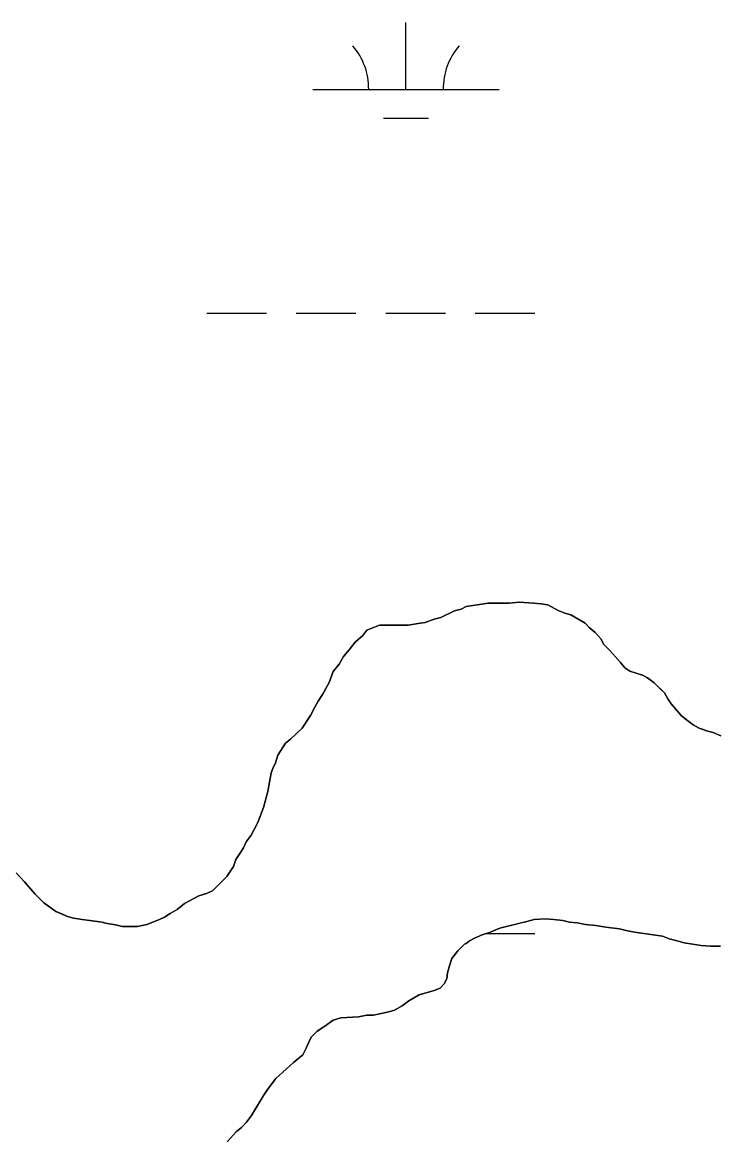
# Model space of a CAD drawing. Extents: x 3161564 to 3199464, y 849354 to 874788.
# Drawn here: x 3186988 to 3187360, y 857273 to 857873 of the extents above; entities that cross this region are included whole.
import ezdxf

# ---------------------------------------------------------------- set-up
doc = ezdxf.new("R2010")
doc.units = 0
for name, color, linetype in [('V-SITE-VEGE', 7, 'Continuous'), ('V-TOPO-SHOR', 7, 'Continuous'), ('V-WETL-SWMP', 7, 'Continuous')]:
    doc.layers.add(name, color=color, linetype=linetype)

msp = doc.modelspace()

# ---------------------------------------------------------------- linework, layer by layer
at = {"layer": 'V-SITE-VEGE'}
for points in [[(3186984.64, 857417.19), (3186989.17, 857412.23), (3186994.6, 857405.91), (3186999.58, 857400.95), (3187003.2, 857398.25), (3187005.91, 857396.45), (3187012.24, 857393.75), (3187015.4, 857392.85), (3187021.28, 857391.96), (3187030.77, 857390.62), (3187032.58, 857390.18), (3187038, 857389.28), (3187041.62, 857388.39), (3187049.75, 857388.4), (3187054.72, 857389.31), (3187061.49, 857392.04), (3187064.19, 857393.4), (3187067.35, 857395.21), (3187070.96, 857397.48), (3187075.02, 857400.65), (3187082.69, 857404.73), (3187086.76, 857406.09), (3187089.92, 857407.46), (3187097.58, 857415.15), (3187101.19, 857420.58), (3187102.53, 857424.2), (3187104.34, 857426.91), (3187106.59, 857430.53), (3187107.93, 857433.69), (3187110.64, 857437.31), (3187114.24, 857444.09), (3187117.39, 857452.23), (3187119.63, 857460.82), (3187120.52, 857465.79), (3187121.41, 857470.76), (3187122.31, 857473.02), (3187123.66, 857476.19), (3187125.01, 857480.26), (3187129.06, 857486.59), (3187131.77, 857488.85), (3187138.08, 857494.74), (3187142.58, 857501.52), (3187144.83, 857506.04), (3187146.64, 857509.21), (3187148.89, 857512.83), (3187152.49, 857519.16), (3187154.74, 857525.04), (3187157.89, 857529.11), (3187160.14, 857533.18), (3187163.3, 857536.8), (3187166.45, 857540.87), (3187170.51, 857544.5), (3187172.76, 857547.21), (3187175.92, 857548.57), (3187179.53, 857549.94), (3187183.6, 857549.94), (3187194.89, 857549.96), (3187200.31, 857550.88), (3187203.93, 857551.34), (3187208.89, 857553.15), (3187212.5, 857554.07), (3187219.72, 857557.69), (3187223.34, 857558.6), (3187226.04, 857559.96), (3187237.79, 857561.8), (3187244.56, 857561.81), (3187249.08, 857561.82), (3187254.5, 857562.28), (3187262.18, 857561.84), (3187266.25, 857561.4), (3187269.86, 857560.95), (3187275.29, 857557.8), (3187278.91, 857556.46), (3187282.07, 857555.56), (3187289.76, 857551.06), (3187292.02, 857548.8), (3187295.19, 857546.1), (3187298.36, 857542.49), (3187299.72, 857539.78), (3187302.89, 857536.63), (3187306.06, 857533.02), (3187308.77, 857529.86), (3187311.04, 857527.16), (3187313.75, 857525.35), (3187320.53, 857523.11), (3187323.25, 857521.76), (3187326.87, 857519.05), (3187332.3, 857513.64), (3187334.11, 857510.48), (3187335.93, 857507.78), (3187338.19, 857505.07), (3187341.36, 857501.47), (3187344.07, 857499.21), (3187347.69, 857496.51), (3187350.86, 857494.71), (3187354.93, 857493.36), (3187358.54, 857492.46), (3187362.61, 857490.66)], [(3187362.38, 857377.73), (3187356.96, 857377.71), (3187351.99, 857378.16), (3187342.95, 857379.49), (3187338.43, 857380.84), (3187334.82, 857381.74), (3187331.2, 857383.08), (3187316.29, 857385.32), (3187311.77, 857386.21), (3187308.15, 857387.11), (3187300.92, 857387.99), (3187295.5, 857388.89), (3187290.08, 857389.33), (3187285.56, 857390.22), (3187281.49, 857390.67), (3187277.88, 857391.56), (3187272.91, 857392.01), (3187268.39, 857392.45), (3187262.52, 857391.99), (3187258.45, 857391.07), (3187244, 857387.43), (3187238.59, 857385.16), (3187234.53, 857383.8), (3187230.46, 857381.98), (3187227.75, 857380.62), (3187225.95, 857379.26), (3187225.05, 857378.81), (3187221.44, 857375.19), (3187218.29, 857371.12), (3187216.94, 857366.6), (3187216.04, 857363.43), (3187215.6, 857360.27), (3187214.25, 857357.56), (3187211.99, 857355.29), (3187208.83, 857353.93), (3187200.71, 857351.66), (3187195.29, 857348.48), (3187191.68, 857345.77), (3187187.62, 857343.5), (3187184.46, 857342.59), (3187176.33, 857340.77), (3187172.72, 857340.76), (3187168.21, 857339.85), (3187158.72, 857339.38), (3187154.65, 857338.01), (3187150.14, 857334.84), (3187146.08, 857332.12), (3187142.93, 857328.95), (3187141.58, 857326.24), (3187140.23, 857323.08), (3187138.43, 857319.46), (3187133.47, 857315.38), (3187129.41, 857311.76), (3187124, 857306.78), (3187119.49, 857300.9), (3187117.24, 857297.73), (3187113.64, 857291.4), (3187110.93, 857286.88), (3187108.23, 857283.26), (3187105.53, 857280.54), (3187102.82, 857278.28), (3187097.86, 857272.85)]]:
    msp.add_lwpolyline(points, dxfattribs=at)
at = {"layer": 'V-TOPO-SHOR'}
for points in [[(3187362.61, 857490.66), (3187358.54, 857492.46), (3187354.93, 857493.36), (3187353.57, 857493.81), (3187350.86, 857494.71), (3187347.69, 857496.51), (3187344.07, 857499.21), (3187341.36, 857501.47), (3187338.19, 857505.07), (3187335.93, 857507.78), (3187334.11, 857510.48), (3187332.3, 857513.64), (3187330.04, 857515.9), (3187326.87, 857519.05), (3187323.25, 857521.76), (3187320.53, 857523.11), (3187313.75, 857525.35), (3187311.04, 857527.16), (3187308.77, 857529.86), (3187306.06, 857533.02), (3187302.89, 857536.63), (3187299.72, 857539.78), (3187298.36, 857542.49), (3187295.19, 857546.1), (3187292.02, 857548.8), (3187289.76, 857551.06), (3187282.07, 857555.56), (3187278.91, 857556.46), (3187275.29, 857557.8), (3187269.86, 857560.95), (3187266.25, 857561.4), (3187262.18, 857561.84), (3187254.5, 857562.28), (3187249.08, 857561.82), (3187244.56, 857561.81), (3187237.79, 857561.8), (3187226.04, 857559.96), (3187223.34, 857558.6), (3187219.72, 857557.69), (3187212.5, 857554.07), (3187208.89, 857553.15), (3187203.93, 857551.34), (3187200.31, 857550.88), (3187194.89, 857549.96), (3187190.38, 857549.96), (3187183.6, 857549.94), (3187179.53, 857549.94), (3187175.92, 857548.57), (3187172.76, 857547.21), (3187170.51, 857544.5), (3187166.45, 857540.87), (3187163.3, 857536.8), (3187160.14, 857533.18), (3187157.89, 857529.11), (3187154.74, 857525.04), (3187152.49, 857519.16), (3187148.89, 857512.83), (3187146.64, 857509.21), (3187144.83, 857506.04), (3187142.58, 857501.52), (3187138.08, 857494.74), (3187131.77, 857488.85), (3187129.06, 857486.59), (3187125.01, 857480.26), (3187123.66, 857476.19), (3187122.31, 857473.02), (3187121.41, 857470.76), (3187120.52, 857465.79), (3187119.63, 857460.82), (3187117.39, 857452.23), (3187114.24, 857444.09), (3187110.64, 857437.31), (3187107.93, 857433.69), (3187106.59, 857430.53), (3187104.34, 857426.91), (3187102.53, 857424.2), (3187101.19, 857420.58), (3187097.58, 857415.15), (3187089.92, 857407.46), (3187086.76, 857406.09)], [(3187086.76, 857406.09), (3187082.69, 857404.73), (3187075.02, 857400.65), (3187070.96, 857397.48), (3187067.35, 857395.21), (3187064.19, 857393.4), (3187061.49, 857392.04), (3187054.72, 857389.31), (3187049.75, 857388.4), (3187045.68, 857388.4), (3187041.62, 857388.39), (3187038, 857389.28), (3187032.58, 857390.18), (3187030.77, 857390.62), (3187024.44, 857391.51), (3187021.28, 857391.96), (3187015.4, 857392.85), (3187012.24, 857393.75), (3187009.08, 857395.1), (3187005.91, 857396.45), (3187003.2, 857398.25), (3186999.58, 857400.95), (3186994.6, 857405.91), (3186989.17, 857412.23), (3186984.64, 857417.19)], [(3187097.86, 857272.85), (3187102.82, 857278.28), (3187105.53, 857280.54), (3187108.23, 857283.26), (3187110.93, 857286.88), (3187113.64, 857291.4), (3187115.44, 857294.57), (3187117.24, 857297.73), (3187119.49, 857300.9), (3187124, 857306.78), (3187129.41, 857311.76), (3187133.47, 857315.38), (3187138.43, 857319.46), (3187140.23, 857323.08), (3187141.58, 857326.24), (3187142.93, 857328.95), (3187146.08, 857332.12), (3187150.14, 857334.84), (3187154.65, 857338.01), (3187158.72, 857339.38), (3187168.2, 857339.85), (3187172.72, 857340.76), (3187176.33, 857340.77), (3187180.4, 857341.68), (3187184.46, 857342.59), (3187187.62, 857343.5), (3187191.68, 857345.77), (3187195.29, 857348.48), (3187200.71, 857351.66), (3187208.83, 857353.93), (3187211.99, 857355.29), (3187214.25, 857357.56), (3187215.6, 857360.27), (3187216.04, 857363.43), (3187216.94, 857366.6), (3187218.29, 857371.12), (3187221.44, 857375.19), (3187225.05, 857378.81), (3187225.95, 857379.26), (3187227.75, 857380.62), (3187230.46, 857381.98), (3187234.52, 857383.8), (3187238.59, 857385.16), (3187244, 857387.43), (3187251.23, 857389.25), (3187254.84, 857390.16), (3187258.45, 857391.07), (3187262.52, 857391.99), (3187268.39, 857392.45), (3187272.91, 857392.01), (3187277.88, 857391.56), (3187281.49, 857390.67), (3187285.56, 857390.22), (3187290.08, 857389.33), (3187295.5, 857388.89), (3187300.92, 857387.99), (3187308.15, 857387.11), (3187311.77, 857386.21), (3187316.29, 857385.32), (3187331.2, 857383.08), (3187334.82, 857381.74), (3187338.43, 857380.84), (3187342.95, 857379.49), (3187351.99, 857378.16), (3187356.96, 857377.71), (3187362.38, 857377.73)]]:
    msp.add_lwpolyline(points, dxfattribs=at)
at = {"layer": 'V-WETL-SWMP'}
for p, q in [((3187193.71, 857837.36), (3187193.71, 857873.36)), ((3187143.71, 857837.36), (3187243.71, 857837.36)), ((3187181.71, 857821.93), (3187205.71, 857821.93)), ((3187086.86, 857717.29), (3187118.86, 857717.29)), ((3187134.86, 857717.29), (3187166.86, 857717.29)), ((3187182.86, 857717.29), (3187214.86, 857717.29)), ((3187230.86, 857717.29), (3187262.86, 857717.29)), ((3187212.5, 857554.07), (3187219.72, 857557.69)), ((3187219.72, 857557.69), (3187223.34, 857558.6)), ((3187223.34, 857558.6), (3187226.04, 857559.96)), ((3187226.04, 857559.96), (3187237.79, 857561.8)), ((3187237.79, 857561.8), (3187249.08, 857561.82)), ((3187249.08, 857561.82), (3187254.5, 857562.28)), ((3187254.5, 857562.28), (3187262.18, 857561.84)), ((3187262.18, 857561.84), (3187266.25, 857561.4)), ((3187266.25, 857561.4), (3187269.86, 857560.95)), ((3187269.86, 857560.95), (3187275.29, 857557.8)), ((3187275.29, 857557.8), (3187278.91, 857556.46)), ((3187194.89, 857549.96), (3187200.31, 857550.88)), ((3187200.31, 857550.88), (3187203.93, 857551.34)), ((3187203.93, 857551.34), (3187208.89, 857553.15)), ((3187208.89, 857553.15), (3187212.5, 857554.07)), ((3187278.91, 857556.46), (3187282.07, 857555.56)), ((3187282.07, 857555.56), (3187289.76, 857551.06)), ((3187289.76, 857551.06), (3187292.02, 857548.8)), ((3187166.45, 857540.87), (3187170.51, 857544.5)), ((3187170.51, 857544.5), (3187172.76, 857547.21)), ((3187172.76, 857547.21), (3187175.92, 857548.57)), ((3187175.92, 857548.57), (3187179.53, 857549.93)), ((3187179.53, 857549.93), (3187194.89, 857549.96)), ((3187292.02, 857548.8), (3187295.19, 857546.1)), ((3187295.19, 857546.1), (3187298.36, 857542.49)), ((3187163.3, 857536.8), (3187166.45, 857540.87)), ((3187298.36, 857542.49), (3187299.72, 857539.78)), ((3187299.72, 857539.78), (3187302.89, 857536.63)), ((3187157.89, 857529.11), (3187160.14, 857533.18)), ((3187160.14, 857533.18), (3187163.3, 857536.8)), ((3187302.89, 857536.63), (3187306.06, 857533.02)), ((3187306.06, 857533.02), (3187308.77, 857529.86)), ((3187154.74, 857525.04), (3187157.89, 857529.11)), ((3187308.77, 857529.86), (3187311.04, 857527.15)), ((3187311.04, 857527.15), (3187313.75, 857525.35)), ((3187152.49, 857519.16), (3187154.74, 857525.04)), ((3187313.75, 857525.35), (3187320.53, 857523.11)), ((3187320.53, 857523.11), (3187323.25, 857521.76)), ((3187323.25, 857521.76), (3187326.87, 857519.05)), ((3187148.89, 857512.83), (3187152.49, 857519.16)), ((3187326.87, 857519.05), (3187332.3, 857513.64)), ((3187144.83, 857506.05), (3187146.64, 857509.21)), ((3187146.64, 857509.21), (3187148.89, 857512.83)), ((3187332.3, 857513.64), (3187334.11, 857510.49)), ((3187334.11, 857510.49), (3187335.92, 857507.78)), ((3187142.58, 857501.52), (3187144.83, 857506.05)), ((3187143.71, 857504.69), (3187144.16, 857504.69)), ((3187335.92, 857507.78), (3187338.19, 857505.07)), ((3187338.19, 857505.07), (3187341.36, 857501.46)), ((3187138.08, 857494.74), (3187142.58, 857501.52)), ((3187341.36, 857501.46), (3187344.07, 857499.21)), ((3187344.07, 857499.21), (3187347.69, 857496.51)), ((3187347.69, 857496.51), (3187350.86, 857494.71)), ((3187131.77, 857488.85), (3187138.08, 857494.74)), ((3187350.86, 857494.71), (3187354.93, 857493.36)), ((3187354.93, 857493.36), (3187358.54, 857492.46)), ((3187358.54, 857492.46), (3187362.61, 857490.66)), ((3187125.01, 857480.26), (3187129.06, 857486.59)), ((3187129.06, 857486.59), (3187131.77, 857488.85)), ((3187123.66, 857476.19), (3187125.01, 857480.26)), ((3187121.41, 857470.76), (3187122.31, 857473.02)), ((3187122.31, 857473.02), (3187123.66, 857476.19)), ((3187119.63, 857460.82), (3187121.41, 857470.76)), ((3187117.38, 857452.23), (3187119.63, 857460.82)), ((3187114.24, 857444.1), (3187117.38, 857452.23)), ((3187110.64, 857437.31), (3187114.24, 857444.1)), ((3187107.93, 857433.69), (3187110.64, 857437.31)), ((3187104.33, 857426.91), (3187106.58, 857430.53)), ((3187106.58, 857430.53), (3187107.93, 857433.69)), ((3187102.53, 857424.2), (3187104.33, 857426.91)), ((3187097.58, 857415.15), (3187101.18, 857420.58)), ((3187101.18, 857420.58), (3187102.53, 857424.2)), ((3186984.64, 857417.19), (3186989.17, 857412.23)), ((3187089.92, 857407.46), (3187097.58, 857415.15)), ((3186989.17, 857412.23), (3186994.6, 857405.91)), ((3187086.76, 857406.09), (3187089.92, 857407.46)), ((3186994.6, 857405.91), (3186999.58, 857400.95)), ((3186999.58, 857400.95), (3187003.2, 857398.25)), ((3187070.96, 857397.48), (3187075.02, 857400.65)), ((3187075.02, 857400.65), (3187082.69, 857404.73)), ((3187082.69, 857404.73), (3187086.76, 857406.09)), ((3187003.2, 857398.25), (3187005.91, 857396.45)), ((3187005.91, 857396.45), (3187012.24, 857393.75)), ((3187064.19, 857393.4), (3187067.35, 857395.21)), ((3187067.35, 857395.21), (3187070.96, 857397.48)), ((3187012.24, 857393.75), (3187015.41, 857392.85)), ((3187015.41, 857392.85), (3187021.28, 857391.96)), ((3187021.28, 857391.96), (3187030.77, 857390.62)), ((3187030.77, 857390.62), (3187032.58, 857390.18)), ((3187032.58, 857390.18), (3187038, 857389.28)), ((3187038, 857389.28), (3187041.62, 857388.39)), ((3187041.62, 857388.39), (3187049.75, 857388.4)), ((3187049.75, 857388.4), (3187054.71, 857389.32)), ((3187054.71, 857389.32), (3187061.49, 857392.04)), ((3187061.49, 857392.04), (3187064.19, 857393.4)), ((3187258.45, 857391.07), (3187244, 857387.43)), ((3187262.52, 857391.98), (3187258.45, 857391.07)), ((3187268.39, 857392.45), (3187262.52, 857391.98)), ((3187272.91, 857392.01), (3187268.39, 857392.45)), ((3187277.88, 857391.56), (3187272.91, 857392.01)), ((3187281.49, 857390.67), (3187277.88, 857391.56)), ((3187285.56, 857390.22), (3187281.49, 857390.67)), ((3187290.08, 857389.33), (3187285.56, 857390.22)), ((3187295.5, 857388.89), (3187290.08, 857389.33)), ((3187300.92, 857387.99), (3187295.5, 857388.89)), ((3187234.52, 857383.8), (3187230.46, 857381.98)), ((3187238.59, 857385.16), (3187234.52, 857383.8)), ((3187236.97, 857384.62), (3187262.86, 857384.62)), ((3187244, 857387.43), (3187238.59, 857385.16)), ((3187308.15, 857387.11), (3187300.92, 857387.99)), ((3187311.77, 857386.21), (3187308.15, 857387.11)), ((3187316.29, 857385.31), (3187311.77, 857386.21)), ((3187331.2, 857383.09), (3187316.29, 857385.31)), ((3187334.82, 857381.74), (3187331.2, 857383.09)), ((3187225.05, 857378.81), (3187221.44, 857375.19)), ((3187225.95, 857379.26), (3187225.05, 857378.81)), ((3187227.75, 857380.62), (3187225.95, 857379.26)), ((3187230.46, 857381.98), (3187227.75, 857380.62)), ((3187338.43, 857380.84), (3187334.82, 857381.74)), ((3187342.95, 857379.49), (3187338.43, 857380.84)), ((3187351.99, 857378.16), (3187342.95, 857379.49)), ((3187356.96, 857377.71), (3187351.99, 857378.16)), ((3187362.38, 857377.73), (3187356.96, 857377.71)), ((3187218.29, 857371.12), (3187216.94, 857366.6)), ((3187221.44, 857375.19), (3187218.29, 857371.12)), ((3187216.94, 857366.6), (3187216.04, 857363.43)), ((3187215.6, 857360.27), (3187214.25, 857357.56)), ((3187216.04, 857363.43), (3187215.6, 857360.27)), ((3187208.83, 857353.93), (3187200.71, 857351.66)), ((3187211.99, 857355.29), (3187208.83, 857353.93)), ((3187214.25, 857357.56), (3187211.99, 857355.29)), ((3187195.29, 857348.48), (3187191.68, 857345.77)), ((3187200.71, 857351.66), (3187195.29, 857348.48)), ((3187172.72, 857340.76), (3187168.2, 857339.85)), ((3187176.33, 857340.77), (3187172.72, 857340.76)), ((3187184.46, 857342.59), (3187176.33, 857340.77)), ((3187187.62, 857343.5), (3187184.46, 857342.59)), ((3187191.68, 857345.77), (3187187.62, 857343.5)), ((3187150.14, 857334.84), (3187146.08, 857332.12)), ((3187154.65, 857338.01), (3187150.14, 857334.84)), ((3187158.72, 857339.38), (3187154.65, 857338.01)), ((3187168.2, 857339.85), (3187158.72, 857339.38)), ((3187142.93, 857328.95), (3187141.58, 857326.24)), ((3187146.08, 857332.12), (3187142.93, 857328.95)), ((3187140.23, 857323.08), (3187138.43, 857319.46)), ((3187141.58, 857326.24), (3187140.23, 857323.08)), ((3187138.43, 857319.46), (3187133.47, 857315.38)), ((3187129.41, 857311.76), (3187124, 857306.78)), ((3187133.47, 857315.38), (3187129.41, 857311.76)), ((3187124, 857306.78), (3187119.49, 857300.9)), ((3187119.49, 857300.9), (3187117.24, 857297.73)), ((3187117.24, 857297.73), (3187113.64, 857291.4)), ((3187110.93, 857286.88), (3187108.23, 857283.26)), ((3187113.64, 857291.4), (3187110.93, 857286.88)), ((3187105.53, 857280.54), (3187102.82, 857278.28)), ((3187108.23, 857283.26), (3187105.53, 857280.54)), ((3187102.82, 857278.28), (3187097.86, 857272.85))]:
    msp.add_line(p, q, dxfattribs=at)
for centre, start, end in [((3187138.47, 857837.84), 359.22818, 40.77184), ((3187248.95, 857837.84), 139.22818, 180.77184)]:
    msp.add_arc(centre, 35.25, start, end, dxfattribs=at)

doc.saveas('drawing.dxf')
